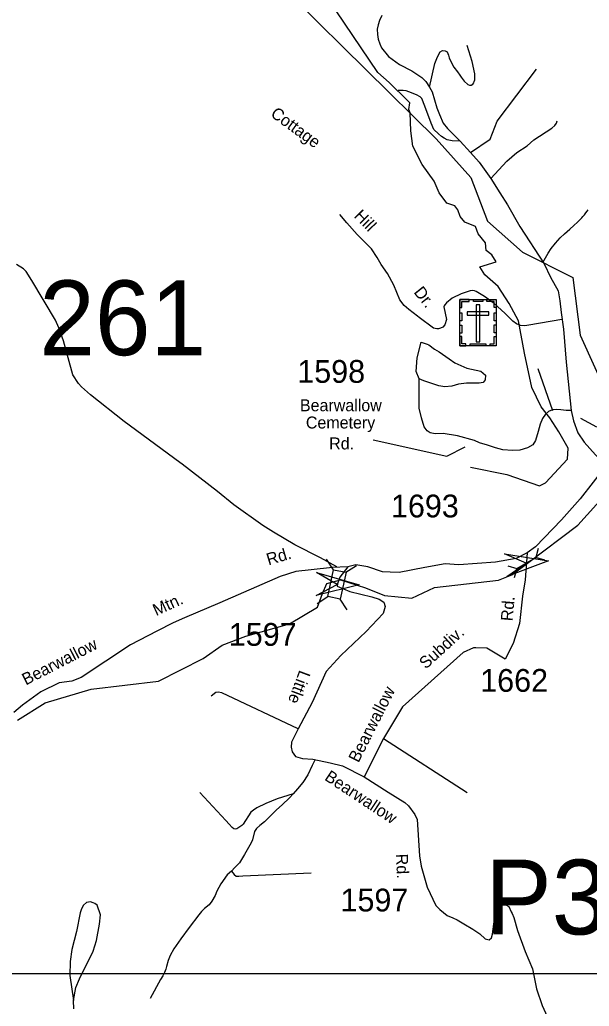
# Model space of a CAD drawing. Extents: x 884530 to 1028605, y 526725 to 653634.
# Drawn here: x 1000176 to 1003299, y 643284 to 648694 of the extents above; entities that cross this region are included whole.
import ezdxf

# ---------------------------------------------------------------- set-up
doc = ezdxf.new("R2010")
doc.units = 0
for name, color, linetype in [('Exist Cultural Cemetery CELL', 7, 'Continuous'), ('Exist Hydrographic Creek Single Shore', 7, 'Continuous'), ('Exist Road Non-System Type 51', 7, 'Continuous'), ('Exist Road Non-System Type 51 Label', 7, 'Continuous'), ('Exist Road Primary US Attributed', 7, 'Continuous'), ('Exist Road Secondary Structure Pipe Attributed CELL', 7, 'Continuous'), ('Exist Road Secondary Structure Pipe CELL', 7, 'Continuous'), ('Exist Road Secondary Structure Pipe Number Label', 7, 'Continuous'), ('Exist Road Secondary Structure Standard Bridge Attributed CELL', 7, 'Continuous'), ('Exist Road Secondary Structure Standard Bridge CELL', 7, 'Continuous'), ('Exist Road Secondary Structure Standard Bridge Number Label', 7, 'Continuous'), ('Exist Road Secondary Type 41 Attributed', 7, 'Continuous'), ('Exist Road Secondary Type 51 Attributed', 7, 'Continuous'), ('Exist Road Secondary Type 51 Label', 7, 'Continuous'), ('Exist Road Secondary Type 51 Number Label', 7, 'Continuous'), ('Exist Utilities Electrical Transmission Line', 7, 'Continuous'), ('Map Preparation Inset Cut Line', 7, 'Continuous')]:
    doc.layers.add(name, color=color, linetype=linetype)

msp = doc.modelspace()

# ---------------------------------------------------------------- linework, layer by layer
at = {"layer": 'Exist Cultural Cemetery CELL'}
for points in [[(1002589.8, 647160.1), (1002788.9, 647160.1), (1002788.9, 646905.5), (1002589.8, 646905.5)], [(1002589.8, 647116.8), (1002601.1, 647116.8), (1002601.1, 647149), (1002641.7, 647149), (1002641.7, 647160.1), (1002589.8, 647160.1)], [(1002663.9, 647160.1), (1002715.7, 647160.1), (1002715.7, 647148.7), (1002663.9, 647148.7)], [(1002698.8, 647130.8), (1002680.1, 647130.8), (1002680.1, 646928.1), (1002698.8, 646928.1)], [(1002788.9, 647116.8), (1002777.6, 647116.8), (1002777.6, 647149), (1002737, 647149), (1002737, 647160.1), (1002788.9, 647160.1)], [(1002589.8, 647042.7), (1002589.8, 647086), (1002601.2, 647086), (1002601.2, 647042.7)], [(1002630.6, 647092.1), (1002630.6, 647073.4), (1002748.3, 647073.4), (1002748.3, 647092.1)], [(1002777.5, 647043.7), (1002777.5, 647087), (1002788.9, 647087), (1002788.9, 647043.7)], [(1002589.8, 646975.5), (1002589.8, 647018.8), (1002601.1, 647018.8), (1002601.1, 646975.5)], [(1002777.5, 646977.8), (1002777.5, 647021.1), (1002788.9, 647021.1), (1002788.9, 646977.8)], [(1002622.9, 646905.6), (1002622.9, 646917.1), (1002600.9, 646917.1), (1002600.9, 646957.5), (1002589.7, 646957.5), (1002589.7, 646905.6)], [(1002755.7, 646905.5), (1002755.7, 646917), (1002777.7, 646917), (1002777.7, 646957.4), (1002788.9, 646957.4), (1002788.9, 646905.5)], [(1002647.2, 646917), (1002732.1, 646917), (1002732.1, 646905.6), (1002647.2, 646905.6)]]:
    msp.add_lwpolyline(points, close=True, dxfattribs=at)
at = {"layer": 'Exist Hydrographic Creek Single Shore'}
for points in [[(1002648.4, 646240.4), (1002847.4, 646200), (1003026.9, 646137.3), (1003058.9, 646154.1), (1003179.9, 646283.5), (1003184.1, 646344.8), (1003132.9, 646434.9), (1003083.6, 646511.5), (1003036.2, 646570.6), (1002984.1, 646677.8), (1002944.4, 646865.1), (1002910.7, 647042.9), (1002860.2, 647137.9), (1002799, 647231.9), (1002726.7, 647295.2), (1002699.5, 647339.1), (1002789.3, 647366.2), (1002764.2, 647404.5), (1002733.6, 647428.9), (1002730.1, 647471.3), (1002690.5, 647520.8), (1002675.2, 647561.1), (1002616.7, 647584.1), (1002591.3, 647615.8), (1002578.1, 647652), (1002562.8, 647673.6), (1002518.3, 647688.2), (1002476.5, 647745.9), (1002448, 647809.3), (1002383.7, 647900.1), (1002332.5, 648000), (1002320, 648085.6), (1002317.2, 648183.1), (1002309.2, 648202.2), (1002314.8, 648237.7), (1002303.7, 648249.5), (1002202.1, 648349.8), (1002139.5, 648404.8), (1001865, 648812.3)], [(1000162.8, 644853.1), (1000316.1, 644948.5), (1000568.6, 645022.2), (1000937.6, 645066.1), (1001182.5, 645191.4), (1001285.5, 645263.8), (1001416.3, 645313.9), (1001656.3, 645381.4), (1001809.4, 645473.3), (1001835.8, 645548.5), (1001859.5, 645602.8), (1001934.6, 645622.3), (1002072.3, 645579.1), (1002176.7, 645537.3), (1002325.6, 645522), (1002450.7, 645579.9), (1002802.2, 645620.4), (1002874.5, 645649.4), (1002960.4, 645714.8), (1003235.9, 645922.7), (1003390, 646093.2), (1003467, 646221.7), (1003504.3, 646240.4), (1003570.1, 646255.1)]]:
    msp.add_lwpolyline(points, dxfattribs=at)
at = {"layer": 'Exist Road Non-System Type 51'}
for p, q in [((1003099.2, 646549.6), (1003018.6, 646779.4)), ((1002171.1, 644752.2), (1002629.2, 644457.3))]:
    msp.add_line(p, q, dxfattribs=at)
for points in [[(1002422.6, 648324.4), (1002452.6, 648453.4), (1002467.9, 648491.3), (1002481, 648517.4), (1002495.3, 648525.2), (1002509.1, 648524.6), (1002519.5, 648517.4), (1002528, 648499.8), (1002532, 648484.7), (1002538.5, 648468.3), (1002556.6, 648434.9), (1002577.4, 648408.4), (1002589.2, 648389.9), (1002597.1, 648378.4), (1002614.2, 648357.1), (1002632.7, 648338.4), (1002642, 648335.4), (1002651.4, 648335.4), (1002660.7, 648341.6), (1002666, 648348), (1002669.1, 648355.1), (1002671.7, 648364.7), (1002671.3, 648382.4), (1002671.3, 648398.3), (1002657.6, 648465.9), (1002629.6, 648552.8)], [(1002648.4, 647966.5), (1002756.5, 648038.6), (1002793.8, 648138.1), (1003010, 648423.7)], [(1002591.5, 648028.6), (1002548.3, 648029.9), (1002520.3, 648036), (1002503.8, 648045), (1002489.5, 648054.1), (1002473.1, 648067.9), (1002447.4, 648092.9), (1002432, 648127.3), (1002397, 648221), (1002381.5, 648261.6), (1002372.1, 648272), (1002351.4, 648282.6), (1002310.2, 648298.9), (1002294.5, 648304.1), (1002278.6, 648306.9), (1002267.4, 648306.6), (1002250.5, 648306)], [(1002759, 647824.5), (1002847.2, 647919.3), (1002902.2, 647967), (1002958.2, 648003.4), (1002996.2, 648035.8), (1003094.9, 648099.2), (1003110.9, 648113.8), (1003118.9, 648126.5), (1003123.6, 648139.2)], [(1003148.3, 647050.5), (1002967.8, 647018.7), (1002945.5, 647016.4), (1002922.6, 647018.3), (1002900.7, 647026.5), (1002881, 647040.4), (1002835.5, 647085.8), (1002778.2, 647138.1), (1002724.3, 647177.1), (1002678.5, 647203.7), (1002669.7, 647207.1), (1002659.2, 647209.1), (1002647.1, 647207.6), (1002596.9, 647191.3), (1002547.2, 647166.5), (1002517.1, 647141.6), (1002507.5, 647130.6), (1002503.8, 647126), (1002502.7, 647119.4), (1002516, 647049.5), (1002507.7, 647021.8), (1002496, 647008.9), (1002483.2, 647002.7), (1002472.7, 646999.6), (1002463.3, 646998.8), (1002445.4, 647002.3), (1002366.7, 647060.8), (1002357, 647067.9), (1002310.2, 647104.8), (1002284.3, 647127.9), (1002261.2, 647158.7), (1002227.8, 647238.3), (1002192.7, 647301.7), (1002157.6, 647352.2), (1002137.1, 647389.9), (1002105.4, 647437.8), (1002026.6, 647517.4), (1001970.1, 647580.7), (1001931.5, 647627)], [(1003045.6, 647362.6), (1003073.8, 647413.5), (1003090.8, 647439.9), (1003113.4, 647468.6), (1003139.8, 647497.5), (1003163.6, 647520.5), (1003192.2, 647546.2), (1003214.8, 647566), (1003234.3, 647583.3), (1003251.7, 647599.9), (1003258.2, 647607.1), (1003265.1, 647615.1), (1003272.8, 647624.8), (1003280.6, 647635.3), (1003287.2, 647644.3), (1003293.2, 647652.6)], [(1001914.5, 645694.2), (1001825.9, 645743.8), (1001685.3, 645814.9), (1001567.3, 645883.2), (1001510.1, 645920.2), (1001350.8, 646033.6), (1001260.4, 646107.1), (1001066, 646256.6), (1001053.7, 646266.1), (1000749.4, 646491.1), (1000564.8, 646637.7), (1000515.1, 646680.6), (1000498, 646699.5), (1000468, 646747.7), (1000415.8, 646932.9), (1000391.1, 647005.3), (1000371.7, 647045.9), (1000242.8, 647264.6), (1000210.6, 647312.7), (1000195.7, 647328.6), (1000158.8, 647352.4)], [(1001703.2, 644805.1), (1001284.7, 645002.2), (1001264.4, 645007), (1001252.1, 645004.4), (1001226.2, 644984.3)], [(1001794.1, 644634.3), (1001779.8, 644603.6), (1001756.2, 644554.1), (1001727.9, 644510.4), (1001699.1, 644475.6), (1001675.6, 644448.8)], [(1001675.6, 644448.8), (1001587.2, 644421.2), (1001525.7, 644396.9), (1001476.5, 644372.6), (1001458.1, 644359.9), (1001443.4, 644347.8), (1001400.8, 644282), (1001393.5, 644274.9), (1001383.9, 644267.2), (1001366.7, 644257), (1001358.4, 644255), (1001350.7, 644256.4), (1001341.7, 644264.1), (1001325.2, 644282.6), (1001305.4, 644303.6), (1001164.2, 644456.3)], [(1001675.6, 644448.8), (1001654.8, 644427.5), (1001615.2, 644389.2), (1001584, 644361.1), (1001556.9, 644333.4), (1001518.8, 644295.6), (1001491.9, 644275.5), (1001474.7, 644258.3), (1001464.4, 644242.3), (1001452.3, 644197.6), (1001445.3, 644179.7), (1001409.5, 644116.4), (1001382, 644069.8), (1001355.1, 644044.2), (1001337.3, 644025.7)], [(1001337.3, 644025.7), (1001313.7, 644004.6), (1001279.2, 643956.1), (1001257.4, 643914.5), (1001247.3, 643892.2), (1001229.3, 643860.3), (1001214, 643841), (1001189.8, 643820.6), (1001172.5, 643804.7), (1001157.3, 643786), (1001106, 643716.5), (1001058.7, 643653.3), (1001020.4, 643598.3), (1001001.8, 643561.9), (1000989.7, 643534.4), (1000980.2, 643502.5), (1000976.7, 643487.2), (1000970.6, 643469.9), (1000961, 643450.8), (1000948.8, 643430.9), (1000892, 643326.1)], [(1001337.3, 644025.7), (1001352.6, 644006), (1001363.5, 643998.3), (1001378.2, 643997), (1001398.6, 643999.5), (1001774.3, 644016.5)], [(1002411.2, 643937.1), (1002457.2, 643836.5), (1002479.3, 643814.4), (1002519.5, 643782.5), (1002551.3, 643768.4), (1002574.5, 643757.7), (1002612, 643736.8), (1002661.7, 643706.9), (1002699.3, 643681.6), (1002728, 643653.9), (1002750, 643649.2), (1002762.5, 643659.9), (1002769.6, 643678.7), (1002783.7, 643788.5), (1002793.2, 643815.6), (1002806.1, 643830.9), (1002823.8, 643840.4), (1002842.7, 643840.4), (1002858.1, 643832.1), (1002871.9, 643802.2), (1002877.3, 643792.6), (1002886, 643770.8), (1002906.4, 643699.4), (1002947.1, 643584), (1002987.8, 643488.8), (1003009.9, 643380.2), (1003041.7, 643289), (1003068.1, 643227.7)], [(1000472.7, 643270.6), (1000471.3, 643314.9), (1000482.8, 643387.5), (1000503.1, 643434), (1000579, 643586.9), (1000597, 643643.9), (1000614.1, 643733.6), (1000618.2, 643785.7), (1000600.2, 643838.7), (1000588, 643848.5), (1000578.3, 643852), (1000564.1, 643856), (1000541.4, 643852.3), (1000526.4, 643838.5), (1000514.7, 643818.7), (1000506.8, 643796), (1000487, 643693.2), (1000462.3, 643595.7), (1000451.8, 643529.9), (1000449.9, 643453.5), (1000471.3, 643314.9)]]:
    msp.add_lwpolyline(points, dxfattribs=at)
at = {"layer": 'Exist Road Primary US Attributed'}
for points in [[(1002162.1, 648717.1), (1002149.6, 648689.8), (1002141.2, 648666.8), (1002137, 648642.9), (1002138.4, 648612.5), (1002142.4, 648587), (1002150.3, 648561.7), (1002160.4, 648540.2), (1002198.3, 648493.3), (1002258.2, 648449.6), (1002325.7, 648414.4), (1002381.6, 648376.6), (1002403.7, 648356.1), (1002422.6, 648324.4), (1002437.4, 648298.1), (1002463.6, 648210.7), (1002478, 648173.7), (1002499, 648127.7), (1002522.1, 648098), (1002591.5, 648028.6), (1002648.4, 647966.5), (1002695.1, 647913.2), (1002759, 647824.5), (1002809.8, 647745.2), (1002850.3, 647678.6), (1002919.2, 647560.4), (1003051.3, 647355.1), (1003087.6, 647282.7), (1003128.3, 647206.7), (1003138.2, 647153.3), (1003145.2, 647089.3), (1003157.8, 646997.1), (1003173.3, 646817.1), (1003201, 646551.2)], [(1003201, 646551.2), (1003212.5, 646494.8), (1003237.5, 646428.2), (1003270.9, 646378.5), (1003334.1, 646308), (1003392.5, 646249.6)]]:
    msp.add_lwpolyline(points, dxfattribs=at)
at = {"layer": 'Exist Road Secondary Structure Pipe Attributed CELL'}
msp.add_lwpolyline([(1002834.9, 645765.9), (1003075.5, 645726.5), (1002847.4, 645640.3), (1002954.2, 645714.4)], close=True, dxfattribs=at)
at = {"layer": 'Exist Road Secondary Structure Pipe CELL'}
for p, q in [((1003018.4, 645794), (1003006.6, 645744.6)), ((1002901.8, 645684.1), (1003006.6, 645744.6)), ((1003055.2, 645730.1), (1003006.6, 645744.6)), ((1002853.2, 645698.6), (1002901.8, 645684.1)), ((1002890, 645634.8), (1002901.8, 645684.1))]:
    msp.add_line(p, q, dxfattribs=at)
at = {"layer": 'Exist Road Secondary Structure Standard Bridge Attributed CELL'}
msp.add_lwpolyline([(1001804, 645663.4), (1002038.2, 645595.3), (1001801.3, 645537.2), (1001916.3, 645597.9)], close=True, dxfattribs=at)
at = {"layer": 'Exist Road Secondary Structure Standard Bridge CELL'}
for p, q in [((1001896.8, 645678.4), (1001859.2, 645736.2)), ((1001964.3, 645664), (1002022.2, 645701.6)), ((1001807.2, 645493.1), (1001865.1, 645530.6)), ((1001971.7, 645458.1), (1001934.1, 645516))]:
    msp.add_line(p, q, dxfattribs=at)
msp.add_lwpolyline([(1001865.1, 645530.6), (1001896.5, 645678.4), (1001965.5, 645663.8), (1001934.1, 645516)], close=True, dxfattribs=at)
at = {"layer": 'Exist Road Secondary Type 41 Attributed'}
for points in [[(1002366, 646725.6), (1002349.6, 646764.5), (1002355.1, 646840.6), (1002377.5, 646926)], [(1002377.5, 646926), (1002410.7, 646914.9), (1002420, 646911.2), (1002451, 646887.7), (1002476.1, 646873.4), (1002531.1, 646834.8), (1002562, 646813.3), (1002628.5, 646784), (1002704.2, 646766.3), (1002730.1, 646745.9), (1002727.7, 646720.3)], [(1002727.7, 646720.3), (1002717.7, 646705.7), (1002695.8, 646701.8), (1002626.2, 646700.3), (1002581.6, 646694.8), (1002545.2, 646684.9), (1002508.1, 646680.7), (1002473.7, 646687), (1002442.4, 646697.9), (1002420.5, 646705), (1002392.3, 646713.6), (1002366, 646725.6)], [(1003341.8, 646459.8), (1003253.4, 646506.6)], [(1001974.9, 645694.8), (1001888.9, 645690.4), (1001874.3, 645688.5), (1001690.3, 645668.5), (1001604.1, 645641.5), (1001274, 645496), (1001079.6, 645414.5), (1001018, 645386.8), (1000928.3, 645340.7), (1000784.1, 645265.4), (1000513.3, 645087), (1000462.4, 645066.6), (1000392.7, 645056.9), (1000290.9, 645008.4), (1000190.9, 644934.8), (1000143.5, 644894.4)]]:
    msp.add_lwpolyline(points, dxfattribs=at)
at = {"layer": 'Exist Road Secondary Type 51 Attributed'}
for points in [[(1003201, 646551.2), (1003172.9, 646551.8), (1003143.2, 646554.6), (1003118.9, 646557.5), (1003097.8, 646554.3), (1003075.3, 646546.7), (1003058.7, 646531.6), (1003043.8, 646507.4), (1003029.7, 646476.1), (1003018.8, 646435.4), (1003005.5, 646386.9), (1002990.6, 646363.4), (1002960.1, 646347.4), (1002918.7, 646334.1), (1002878.2, 646331.1), (1002825.6, 646336.4), (1002784.9, 646347), (1002741.1, 646361.9), (1002696.6, 646373.6), (1002670, 646386.1), (1002576.9, 646413.1), (1002498.5, 646424.6), (1002454.1, 646422.5), (1002426.7, 646428), (1002411.1, 646438.9), (1002393.1, 646462.4), (1002379.8, 646511.7), (1002367.3, 646563.3), (1002366.6, 646627.6), (1002366, 646725.6)], [(1003392.5, 646249.6), (1003250.2, 646067), (1003147, 645951.1), (1003004.4, 645803.2), (1002959.5, 645771.5)], [(1002959.5, 645771.5), (1002899.2, 645739.5), (1002785.6, 645719.9), (1002584, 645704.3), (1002509.2, 645710), (1002397.9, 645690.5), (1002257.3, 645663.1), (1002207.3, 645664), (1002164.9, 645667), (1002085.8, 645694.8), (1002019.8, 645705.4), (1001974.9, 645694.8)], [(1002959.5, 645771.5), (1002948.2, 645622), (1002932.5, 645533.8), (1002916.8, 645382.9), (1002881.6, 645273.2), (1002838.5, 645186.9), (1002737.9, 645247.5), (1002678, 645249.7), (1002664.2, 645249.7), (1002607.5, 645224.2), (1002274.6, 644927.1), (1002171.1, 644752.2), (1002064.7, 644541.7)], [(1001974.9, 645694.8), (1001930.8, 645638), (1001918.1, 645600.2)], [(1001918.1, 645600.2), (1001917.6, 645587.8), (1001986.2, 645558.8), (1002107.6, 645529.7), (1002147.2, 645516.5), (1002172.5, 645499.8), (1002179.5, 645476.1), (1002168.4, 645437.3), (1002076, 645339.5), (1001936.1, 645207.4), (1001856.9, 645120.3), (1001779.4, 644949.2), (1001703.2, 644805.1), (1001666.8, 644731.9), (1001665.3, 644704.2), (1001669.4, 644679.1), (1001689, 644654), (1001727.5, 644642.1), (1001782.9, 644639.5), (1001878.9, 644618.5), (1001945.7, 644601.8), (1002064.7, 644541.7)], [(1002064.7, 644541.7), (1002196.7, 644458.9), (1002288.7, 644400.7), (1002308.7, 644383.8), (1002343, 644335.2), (1002354.8, 644308.1), (1002368, 644109.7), (1002377.8, 644052.6), (1002411.2, 643937.1)]]:
    msp.add_lwpolyline(points, dxfattribs=at)
at = {"layer": 'Exist Road Secondary Type 51 Label'}
msp.add_lwpolyline([(1002114.2, 646389.7), (1002517.9, 646301.3), (1002618.3, 646352.1)], dxfattribs=at)
at = {"layer": 'Exist Utilities Electrical Transmission Line'}
msp.add_lwpolyline([(1000621.6, 650071.7), (1000940.7, 649607.9), (1001032.2, 649352.6), (1001312.7, 649185.1), (1001688.4, 648802.4), (1002459.5, 648040.3), (1002650.5, 647829.6), (1002740.6, 647590.5), (1002933, 647420), (1003208.7, 647280.6), (1003250.2, 646965.1), (1003401.1, 646629.8), (1003530.5, 646309.3), (1003679.2, 646150.2), (1004561.2, 645412.3), (1004800.7, 645332.3), (1005556.9, 645081), (1005824.8, 645010), (1006067.8, 644915.9), (1006288.3, 644810.5), (1006569.6, 644360.7), (1006735.1, 644105.1), (1007457.7, 643746.8)], dxfattribs=at)
at = {"layer": 'Map Preparation Inset Cut Line'}
msp.add_lwpolyline([(1006160.7, 643461.5), (1000076.9, 643461.5), (1000076.9, 650417.2), (1006160.7, 650417.2), (1006160.7, 643461.5)], dxfattribs=at)

# ---------------------------------------------------------------- texts
at = {"layer": 'Exist Road Non-System Type 51 Label'}
for s, rotation, p in [('Cottage', 323.8462, (1001546.8, 648168)), ('Hill', 314.3177, (1002005.4, 647614.4)), ('Dr.', 308.5757, (1002333.7, 647199.1))]:
    msp.add_text(s, height=65.62, rotation=rotation, dxfattribs=at).set_placement(p)
at = {"layer": 'Exist Road Secondary Structure Pipe Number Label'}
msp.add_text('P353', height=410.1, dxfattribs=at).set_placement((1002728, 643678))
at = {"layer": 'Exist Road Secondary Structure Standard Bridge Number Label'}
msp.add_text('261', height=410.1, dxfattribs=at).set_placement((1000283.2, 646854.6))
at = {"layer": 'Exist Road Secondary Type 51 Label'}
for s, p in [('Bearwallow', (1001712.8, 646547.2)), ('Cemetery', (1001745.3, 646452.6)), ('Rd.', (1001873, 646337.7))]:
    msp.add_text(s, height=65.62, dxfattribs=at).set_placement(p)
for s, rotation, p in [('Rd.', 16.5697, (1001540.2, 645701.5)), ('Mtn.', 24.5899, (1000924.1, 645423.1)), ('Rd.', 85.1306, (1002879.1, 645394.1)), ('Subdiv.', 42.1604, (1002403, 645130.3)), ('Bearwallow', 27.2007, (1000209.5, 645043)), ('Little', 249.6434, (1001710.7, 645131.2)), ('Bearwallow', 63.1154, (1002033.7, 644616.2)), ('Bearwallow', 326.5127, (1001843.1, 644528.3)), ('Rd.', 272.613, (1002239, 644119))]:
    msp.add_text(s, height=65.62, rotation=rotation, dxfattribs=at).set_placement(p)
at = {"layer": 'Exist Road Secondary Type 51 Number Label'}
for s, p in [('1598', (1001698.2, 646703.1)), ('1693', (1002212.1, 645965.1)), ('1597', (1001322.5, 645260.8)), ('1662', (1002701.5, 645008.6)), ('1597', (1001935.2, 643804.1))]:
    msp.add_text(s, height=125, dxfattribs=at).set_placement(p)

doc.saveas('drawing.dxf')
